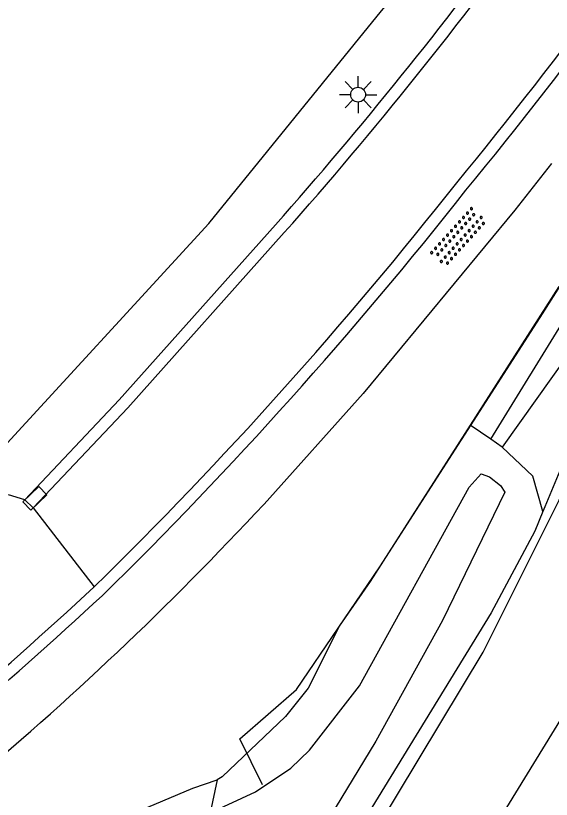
# Model space of a CAD drawing. Extents: x 136000 to 141000, y 400494 to 402006.
# Drawn here: x 138163.38 to 138181.45, y 401340.63 to 401367.04 of the extents above; entities that cross this region are included whole.
import ezdxf

# ---------------------------------------------------------------- set-up
doc = ezdxf.new("R2010")
doc.units = 0
for name, color, linetype in [('gg-afsc-erfafscheiding', 7, 'Continuous'), ('gg-afsc-hekwerk', 7, 'Continuous'), ('gg-aspt-spoorlijn', 7, 'Continuous'), ('gg-knt-BGT kruinlijn', 7, 'Continuous'), ('gg-knt-verharding', 7, 'Continuous'), ('gg-kntw-bovenkant insteek waterloop', 7, 'Continuous'), ('gt-grn-weggrens', 7, 'Continuous'), ('gt-symb-kolk', 7, 'Continuous'), ('gt-symb-lichtmast', 7, 'Continuous'), ('gt-symb-overige verharding', 7, 'Continuous'), ('gx-grn-maaiveld', 7, 'Continuous')]:
    doc.layers.add(name, color=color, linetype=linetype)

# ---------------------------------------------------------------- blocks, each defined once
blk = doc.blocks.new('gt0-KOLK')
at = {"layer": 'gt-symb-kolk'}
blk.add_lwpolyline([(0, 0), (0.375, 0), (0.375, 0.4), (-0.375, 0.4), (-0.375, 0), (0, 0)], dxfattribs=at)
blk = doc.blocks.new('gt0-OVH')
at = {"layer": 'gt-symb-overige verharding'}
for points in [[(-0.972, 0.298), (-0.967, 0.308), (-0.965, 0.319), (-0.966, 0.33), (-0.971, 0.34), (-0.978, 0.348), (-0.988, 0.353), (-0.999, 0.355), (-1.01, 0.354), (-1.02, 0.349), (-1.028, 0.342), (-1.033, 0.332), (-1.035, 0.321), (-1.034, 0.31), (-1.029, 0.3), (-1.022, 0.292), (-1.012, 0.287), (-1.001, 0.285), (-0.99, 0.286), (-0.98, 0.291)], [(-0.772, 0.298), (-0.767, 0.308), (-0.765, 0.319), (-0.766, 0.33), (-0.771, 0.34), (-0.778, 0.348), (-0.788, 0.353), (-0.799, 0.355), (-0.81, 0.354), (-0.82, 0.349), (-0.828, 0.342), (-0.833, 0.332), (-0.835, 0.321), (-0.834, 0.31), (-0.829, 0.3), (-0.822, 0.292), (-0.812, 0.287), (-0.801, 0.285), (-0.79, 0.286), (-0.78, 0.291)], [(-0.572, 0.298), (-0.567, 0.308), (-0.565, 0.319), (-0.566, 0.33), (-0.571, 0.34), (-0.578, 0.348), (-0.588, 0.353), (-0.599, 0.355), (-0.61, 0.354), (-0.62, 0.349), (-0.628, 0.342), (-0.633, 0.332), (-0.635, 0.321), (-0.634, 0.31), (-0.629, 0.3), (-0.622, 0.292), (-0.612, 0.287), (-0.601, 0.285), (-0.59, 0.286), (-0.58, 0.291)], [(-0.372, 0.298), (-0.367, 0.308), (-0.365, 0.319), (-0.366, 0.33), (-0.371, 0.34), (-0.378, 0.348), (-0.388, 0.353), (-0.399, 0.355), (-0.41, 0.354), (-0.42, 0.349), (-0.428, 0.342), (-0.433, 0.332), (-0.435, 0.321), (-0.434, 0.31), (-0.429, 0.3), (-0.422, 0.292), (-0.412, 0.287), (-0.401, 0.285), (-0.39, 0.286), (-0.38, 0.291)], [(-0.172, 0.298), (-0.167, 0.308), (-0.165, 0.319), (-0.166, 0.33), (-0.171, 0.34), (-0.178, 0.348), (-0.188, 0.353), (-0.199, 0.355), (-0.21, 0.354), (-0.22, 0.349), (-0.228, 0.342), (-0.233, 0.332), (-0.235, 0.321), (-0.234, 0.31), (-0.229, 0.3), (-0.222, 0.292), (-0.212, 0.287), (-0.201, 0.285), (-0.19, 0.286), (-0.18, 0.291)], [(0.028, 0.298), (0.033, 0.308), (0.035, 0.319), (0.034, 0.33), (0.029, 0.34), (0.022, 0.348), (0.012, 0.353), (0.001, 0.355), (-0.01, 0.354), (-0.02, 0.349), (-0.028, 0.342), (-0.033, 0.332), (-0.035, 0.321), (-0.034, 0.31), (-0.029, 0.3), (-0.022, 0.292), (-0.012, 0.287), (-0.001, 0.285), (0.01, 0.286), (0.02, 0.291)], [(0.228, 0.298), (0.233, 0.308), (0.235, 0.319), (0.234, 0.33), (0.229, 0.34), (0.222, 0.348), (0.212, 0.353), (0.201, 0.355), (0.19, 0.354), (0.18, 0.349), (0.172, 0.342), (0.167, 0.332), (0.165, 0.321), (0.166, 0.31), (0.171, 0.3), (0.178, 0.292), (0.188, 0.287), (0.199, 0.285), (0.21, 0.286), (0.22, 0.291)], [(0.428, 0.298), (0.433, 0.308), (0.435, 0.319), (0.434, 0.33), (0.429, 0.34), (0.422, 0.348), (0.412, 0.353), (0.401, 0.355), (0.39, 0.354), (0.38, 0.349), (0.372, 0.342), (0.367, 0.332), (0.365, 0.321), (0.366, 0.31), (0.371, 0.3), (0.378, 0.292), (0.388, 0.287), (0.399, 0.285), (0.41, 0.286), (0.42, 0.291)], [(0.628, 0.298), (0.633, 0.308), (0.635, 0.319), (0.634, 0.33), (0.629, 0.34), (0.622, 0.348), (0.612, 0.353), (0.601, 0.355), (0.59, 0.354), (0.58, 0.349), (0.572, 0.342), (0.567, 0.332), (0.565, 0.321), (0.566, 0.31), (0.571, 0.3), (0.578, 0.292), (0.588, 0.287), (0.599, 0.285), (0.61, 0.286), (0.62, 0.291)], [(0.828, 0.298), (0.833, 0.308), (0.835, 0.319), (0.834, 0.33), (0.829, 0.34), (0.822, 0.348), (0.812, 0.353), (0.801, 0.355), (0.79, 0.354), (0.78, 0.349), (0.772, 0.342), (0.767, 0.332), (0.765, 0.321), (0.766, 0.31), (0.771, 0.3), (0.778, 0.292), (0.788, 0.287), (0.799, 0.285), (0.81, 0.286), (0.82, 0.291)], [(1.028, 0.298), (1.033, 0.308), (1.035, 0.319), (1.034, 0.33), (1.029, 0.34), (1.022, 0.348), (1.012, 0.353), (1.001, 0.355), (0.99, 0.354), (0.98, 0.349), (0.972, 0.342), (0.967, 0.332), (0.965, 0.321), (0.966, 0.31), (0.971, 0.3), (0.978, 0.292), (0.988, 0.287), (0.999, 0.285), (1.01, 0.286), (1.02, 0.291)], [(-0.872, 0.106), (-0.867, 0.116), (-0.865, 0.126), (-0.866, 0.137), (-0.871, 0.147), (-0.878, 0.156), (-0.888, 0.161), (-0.899, 0.163), (-0.91, 0.162), (-0.92, 0.157), (-0.928, 0.15), (-0.933, 0.14), (-0.935, 0.129), (-0.934, 0.118), (-0.929, 0.108), (-0.922, 0.1), (-0.912, 0.095), (-0.901, 0.092), (-0.89, 0.094), (-0.88, 0.098)], [(-0.672, 0.106), (-0.667, 0.116), (-0.665, 0.126), (-0.666, 0.137), (-0.671, 0.147), (-0.678, 0.156), (-0.688, 0.161), (-0.699, 0.163), (-0.71, 0.162), (-0.72, 0.157), (-0.728, 0.15), (-0.733, 0.14), (-0.735, 0.129), (-0.734, 0.118), (-0.729, 0.108), (-0.722, 0.1), (-0.712, 0.095), (-0.701, 0.092), (-0.69, 0.094), (-0.68, 0.098)], [(-0.472, 0.106), (-0.467, 0.116), (-0.465, 0.126), (-0.466, 0.137), (-0.471, 0.147), (-0.478, 0.156), (-0.488, 0.161), (-0.499, 0.163), (-0.51, 0.162), (-0.52, 0.157), (-0.528, 0.15), (-0.533, 0.14), (-0.535, 0.129), (-0.534, 0.118), (-0.529, 0.108), (-0.522, 0.1), (-0.512, 0.095), (-0.501, 0.092), (-0.49, 0.094), (-0.48, 0.098)], [(-0.272, 0.106), (-0.267, 0.116), (-0.265, 0.126), (-0.266, 0.137), (-0.271, 0.147), (-0.278, 0.156), (-0.288, 0.161), (-0.299, 0.163), (-0.31, 0.162), (-0.32, 0.157), (-0.328, 0.15), (-0.333, 0.14), (-0.335, 0.129), (-0.334, 0.118), (-0.329, 0.108), (-0.322, 0.1), (-0.312, 0.095), (-0.301, 0.092), (-0.29, 0.094), (-0.28, 0.098)], [(-0.072, 0.106), (-0.067, 0.116), (-0.065, 0.126), (-0.066, 0.137), (-0.071, 0.147), (-0.078, 0.156), (-0.088, 0.161), (-0.099, 0.163), (-0.11, 0.162), (-0.12, 0.157), (-0.128, 0.15), (-0.133, 0.14), (-0.135, 0.129), (-0.134, 0.118), (-0.129, 0.108), (-0.122, 0.1), (-0.112, 0.095), (-0.101, 0.092), (-0.09, 0.094), (-0.08, 0.098)], [(0.128, 0.106), (0.133, 0.116), (0.135, 0.126), (0.134, 0.137), (0.129, 0.147), (0.122, 0.156), (0.112, 0.161), (0.101, 0.163), (0.09, 0.162), (0.08, 0.157), (0.072, 0.15), (0.067, 0.14), (0.065, 0.129), (0.066, 0.118), (0.071, 0.108), (0.078, 0.1), (0.088, 0.095), (0.099, 0.092), (0.11, 0.094), (0.12, 0.098)], [(0.328, 0.106), (0.333, 0.116), (0.335, 0.126), (0.334, 0.137), (0.329, 0.147), (0.322, 0.156), (0.312, 0.161), (0.301, 0.163), (0.29, 0.162), (0.28, 0.157), (0.272, 0.15), (0.267, 0.14), (0.265, 0.129), (0.266, 0.118), (0.271, 0.108), (0.278, 0.1), (0.288, 0.095), (0.299, 0.092), (0.31, 0.094), (0.32, 0.098)], [(0.528, 0.106), (0.533, 0.116), (0.535, 0.126), (0.534, 0.137), (0.529, 0.147), (0.522, 0.156), (0.512, 0.161), (0.501, 0.163), (0.49, 0.162), (0.48, 0.157), (0.472, 0.15), (0.467, 0.14), (0.465, 0.129), (0.466, 0.118), (0.471, 0.108), (0.478, 0.1), (0.488, 0.095), (0.499, 0.092), (0.51, 0.094), (0.52, 0.098)], [(0.728, 0.106), (0.733, 0.116), (0.735, 0.126), (0.734, 0.137), (0.729, 0.147), (0.722, 0.156), (0.712, 0.161), (0.701, 0.163), (0.69, 0.162), (0.68, 0.157), (0.672, 0.15), (0.667, 0.14), (0.665, 0.129), (0.666, 0.118), (0.671, 0.108), (0.678, 0.1), (0.688, 0.095), (0.699, 0.092), (0.71, 0.094), (0.72, 0.098)], [(0.928, 0.106), (0.933, 0.116), (0.935, 0.126), (0.934, 0.137), (0.929, 0.147), (0.922, 0.156), (0.912, 0.161), (0.901, 0.163), (0.89, 0.162), (0.88, 0.157), (0.872, 0.15), (0.867, 0.14), (0.865, 0.129), (0.866, 0.118), (0.871, 0.108), (0.878, 0.1), (0.888, 0.095), (0.899, 0.092), (0.91, 0.094), (0.92, 0.098)], [(-0.972, -0.142), (-0.967, -0.132), (-0.965, -0.121), (-0.966, -0.11), (-0.971, -0.1), (-0.978, -0.092), (-0.988, -0.087), (-0.999, -0.085), (-1.01, -0.086), (-1.02, -0.091), (-1.028, -0.098), (-1.033, -0.108), (-1.035, -0.119), (-1.034, -0.13), (-1.029, -0.14), (-1.022, -0.148), (-1.012, -0.153), (-1.001, -0.155), (-0.99, -0.154), (-0.98, -0.149)], [(-0.772, -0.142), (-0.767, -0.132), (-0.765, -0.121), (-0.766, -0.11), (-0.771, -0.1), (-0.778, -0.092), (-0.788, -0.087), (-0.799, -0.085), (-0.81, -0.086), (-0.82, -0.091), (-0.828, -0.098), (-0.833, -0.108), (-0.835, -0.119), (-0.834, -0.13), (-0.829, -0.14), (-0.822, -0.148), (-0.812, -0.153), (-0.801, -0.155), (-0.79, -0.154), (-0.78, -0.149)], [(-0.572, -0.142), (-0.567, -0.132), (-0.565, -0.121), (-0.566, -0.11), (-0.571, -0.1), (-0.578, -0.092), (-0.588, -0.087), (-0.599, -0.085), (-0.61, -0.086), (-0.62, -0.091), (-0.628, -0.098), (-0.633, -0.108), (-0.635, -0.119), (-0.634, -0.13), (-0.629, -0.14), (-0.622, -0.148), (-0.612, -0.153), (-0.601, -0.155), (-0.59, -0.154), (-0.58, -0.149)], [(-0.372, -0.142), (-0.367, -0.132), (-0.365, -0.121), (-0.366, -0.11), (-0.371, -0.1), (-0.378, -0.092), (-0.388, -0.087), (-0.399, -0.085), (-0.41, -0.086), (-0.42, -0.091), (-0.428, -0.098), (-0.433, -0.108), (-0.435, -0.119), (-0.434, -0.13), (-0.429, -0.14), (-0.422, -0.148), (-0.412, -0.153), (-0.401, -0.155), (-0.39, -0.154), (-0.38, -0.149)], [(-0.172, -0.142), (-0.167, -0.132), (-0.165, -0.121), (-0.166, -0.11), (-0.171, -0.1), (-0.178, -0.092), (-0.188, -0.087), (-0.199, -0.085), (-0.21, -0.086), (-0.22, -0.091), (-0.228, -0.098), (-0.233, -0.108), (-0.235, -0.119), (-0.234, -0.13), (-0.229, -0.14), (-0.222, -0.148), (-0.212, -0.153), (-0.201, -0.155), (-0.19, -0.154), (-0.18, -0.149)], [(0.028, -0.142), (0.033, -0.132), (0.035, -0.121), (0.034, -0.11), (0.029, -0.1), (0.022, -0.092), (0.012, -0.087), (0.001, -0.085), (-0.01, -0.086), (-0.02, -0.091), (-0.028, -0.098), (-0.033, -0.108), (-0.035, -0.119), (-0.034, -0.13), (-0.029, -0.14), (-0.022, -0.148), (-0.012, -0.153), (-0.001, -0.155), (0.01, -0.154), (0.02, -0.149)], [(0.228, -0.142), (0.233, -0.132), (0.235, -0.121), (0.234, -0.11), (0.229, -0.1), (0.222, -0.092), (0.212, -0.087), (0.201, -0.085), (0.19, -0.086), (0.18, -0.091), (0.172, -0.098), (0.167, -0.108), (0.165, -0.119), (0.166, -0.13), (0.171, -0.14), (0.178, -0.148), (0.188, -0.153), (0.199, -0.155), (0.21, -0.154), (0.22, -0.149)], [(0.428, -0.142), (0.433, -0.132), (0.435, -0.121), (0.434, -0.11), (0.429, -0.1), (0.422, -0.092), (0.412, -0.087), (0.401, -0.085), (0.39, -0.086), (0.38, -0.091), (0.372, -0.098), (0.367, -0.108), (0.365, -0.119), (0.366, -0.13), (0.371, -0.14), (0.378, -0.148), (0.388, -0.153), (0.399, -0.155), (0.41, -0.154), (0.42, -0.149)], [(0.628, -0.142), (0.633, -0.132), (0.635, -0.121), (0.634, -0.11), (0.629, -0.1), (0.622, -0.092), (0.612, -0.087), (0.601, -0.085), (0.59, -0.086), (0.58, -0.091), (0.572, -0.098), (0.567, -0.108), (0.565, -0.119), (0.566, -0.13), (0.571, -0.14), (0.578, -0.148), (0.588, -0.153), (0.599, -0.155), (0.61, -0.154), (0.62, -0.149)], [(0.828, -0.142), (0.833, -0.132), (0.835, -0.121), (0.834, -0.11), (0.829, -0.1), (0.822, -0.092), (0.812, -0.087), (0.801, -0.085), (0.79, -0.086), (0.78, -0.091), (0.772, -0.098), (0.767, -0.108), (0.765, -0.119), (0.766, -0.13), (0.771, -0.14), (0.778, -0.148), (0.788, -0.153), (0.799, -0.155), (0.81, -0.154), (0.82, -0.149)], [(1.028, -0.142), (1.033, -0.132), (1.035, -0.121), (1.034, -0.11), (1.029, -0.1), (1.022, -0.092), (1.012, -0.087), (1.001, -0.085), (0.99, -0.086), (0.98, -0.091), (0.972, -0.098), (0.967, -0.108), (0.965, -0.119), (0.966, -0.13), (0.971, -0.14), (0.978, -0.148), (0.988, -0.153), (0.999, -0.155), (1.01, -0.154), (1.02, -0.149)], [(-0.872, -0.334), (-0.867, -0.324), (-0.865, -0.314), (-0.866, -0.303), (-0.871, -0.293), (-0.878, -0.284), (-0.888, -0.279), (-0.899, -0.277), (-0.91, -0.278), (-0.92, -0.283), (-0.928, -0.29), (-0.933, -0.3), (-0.935, -0.311), (-0.934, -0.322), (-0.929, -0.332), (-0.922, -0.34), (-0.912, -0.345), (-0.901, -0.348), (-0.89, -0.346), (-0.88, -0.342)], [(-0.672, -0.334), (-0.667, -0.324), (-0.665, -0.314), (-0.666, -0.303), (-0.671, -0.293), (-0.678, -0.284), (-0.688, -0.279), (-0.699, -0.277), (-0.71, -0.278), (-0.72, -0.283), (-0.728, -0.29), (-0.733, -0.3), (-0.735, -0.311), (-0.734, -0.322), (-0.729, -0.332), (-0.722, -0.34), (-0.712, -0.345), (-0.701, -0.348), (-0.69, -0.346), (-0.68, -0.342)], [(-0.472, -0.334), (-0.467, -0.324), (-0.465, -0.314), (-0.466, -0.303), (-0.471, -0.293), (-0.478, -0.284), (-0.488, -0.279), (-0.499, -0.277), (-0.51, -0.278), (-0.52, -0.283), (-0.528, -0.29), (-0.533, -0.3), (-0.535, -0.311), (-0.534, -0.322), (-0.529, -0.332), (-0.522, -0.34), (-0.512, -0.345), (-0.501, -0.348), (-0.49, -0.346), (-0.48, -0.342)], [(-0.272, -0.334), (-0.267, -0.324), (-0.265, -0.314), (-0.266, -0.303), (-0.271, -0.293), (-0.278, -0.284), (-0.288, -0.279), (-0.299, -0.277), (-0.31, -0.278), (-0.32, -0.283), (-0.328, -0.29), (-0.333, -0.3), (-0.335, -0.311), (-0.334, -0.322), (-0.329, -0.332), (-0.322, -0.34), (-0.312, -0.345), (-0.301, -0.348), (-0.29, -0.346), (-0.28, -0.342)], [(-0.072, -0.334), (-0.067, -0.324), (-0.065, -0.314), (-0.066, -0.303), (-0.071, -0.293), (-0.078, -0.284), (-0.088, -0.279), (-0.099, -0.277), (-0.11, -0.278), (-0.12, -0.283), (-0.128, -0.29), (-0.133, -0.3), (-0.135, -0.311), (-0.134, -0.322), (-0.129, -0.332), (-0.122, -0.34), (-0.112, -0.345), (-0.101, -0.348), (-0.09, -0.346), (-0.08, -0.342)], [(0.128, -0.334), (0.133, -0.324), (0.135, -0.314), (0.134, -0.303), (0.129, -0.293), (0.122, -0.284), (0.112, -0.279), (0.101, -0.277), (0.09, -0.278), (0.08, -0.283), (0.072, -0.29), (0.067, -0.3), (0.065, -0.311), (0.066, -0.322), (0.071, -0.332), (0.078, -0.34), (0.088, -0.345), (0.099, -0.348), (0.11, -0.346), (0.12, -0.342)], [(0.328, -0.334), (0.333, -0.324), (0.335, -0.314), (0.334, -0.303), (0.329, -0.293), (0.322, -0.284), (0.312, -0.279), (0.301, -0.277), (0.29, -0.278), (0.28, -0.283), (0.272, -0.29), (0.267, -0.3), (0.265, -0.311), (0.266, -0.322), (0.271, -0.332), (0.278, -0.34), (0.288, -0.345), (0.299, -0.348), (0.31, -0.346), (0.32, -0.342)], [(0.528, -0.334), (0.533, -0.324), (0.535, -0.314), (0.534, -0.303), (0.529, -0.293), (0.522, -0.284), (0.512, -0.279), (0.501, -0.277), (0.49, -0.278), (0.48, -0.283), (0.472, -0.29), (0.467, -0.3), (0.465, -0.311), (0.466, -0.322), (0.471, -0.332), (0.478, -0.34), (0.488, -0.345), (0.499, -0.348), (0.51, -0.346), (0.52, -0.342)], [(0.728, -0.334), (0.733, -0.324), (0.735, -0.314), (0.734, -0.303), (0.729, -0.293), (0.722, -0.284), (0.712, -0.279), (0.701, -0.277), (0.69, -0.278), (0.68, -0.283), (0.672, -0.29), (0.667, -0.3), (0.665, -0.311), (0.666, -0.322), (0.671, -0.332), (0.678, -0.34), (0.688, -0.345), (0.699, -0.348), (0.71, -0.346), (0.72, -0.342)], [(0.928, -0.334), (0.933, -0.324), (0.935, -0.314), (0.934, -0.303), (0.929, -0.293), (0.922, -0.284), (0.912, -0.279), (0.901, -0.277), (0.89, -0.278), (0.88, -0.283), (0.872, -0.29), (0.867, -0.3), (0.865, -0.311), (0.866, -0.322), (0.871, -0.332), (0.878, -0.34), (0.888, -0.345), (0.899, -0.348), (0.91, -0.346), (0.92, -0.342)]]:
    blk.add_lwpolyline(points, close=True, dxfattribs=at)
blk = doc.blocks.new('gt0-LMAST')
at = {"layer": 'gt-symb-lichtmast'}
for p, q in [((-0.005, 0.246), (-0.005, 0.621)), ((-0.182, 0.173), (-0.447, 0.438)), ((0.172, 0.173), (0.437, 0.438)), ((-0.255, -0.004), (-0.63, -0.004)), ((-0.182, -0.181), (-0.447, -0.446)), ((-0.005, -0.254), (-0.005, -0.629)), ((0.437, -0.446), (0.172, -0.181)), ((0.245, -0.004), (0.62, -0.004))]:
    blk.add_line(p, q, dxfattribs=at)
blk.add_circle((-0.005, -0.004), 0.25, dxfattribs=at)

msp = doc.modelspace()

# ---------------------------------------------------------------- linework, layer by layer
at = {"layer": 'gg-afsc-erfafscheiding'}
msp.add_lwpolyline([(138162.452, 401351.946), (138169.89, 401360.032), (138175.718, 401367.2), (138180.038, 401372.296)], dxfattribs=at)
at = {"layer": 'gg-afsc-hekwerk'}
msp.add_lwpolyline([(138171.705, 401341.119), (138170.935, 401342.661), (138172.849, 401344.33), (138175.666, 401348.46), (138181.07, 401356.865), (138186.419, 401365.295), (138187.713, 401367.393), (138191.354, 401373.614), (138196.129, 401382.716), (138197.274, 401384.949), (138199.653, 401389.264), (138200.981, 401391.407), (138202.334, 401393.466), (138204.761, 401394.141), (138206.776, 401394.616)], dxfattribs=at)
at = {"layer": 'gg-aspt-spoorlijn'}
msp.add_lwpolyline([(137819.846, 400750.938), (138062.157, 401147.541), (138100.83, 401210.678), (138114.264, 401232.935), (138158.845, 401305.732), (138164.736, 401315.516), (138174.582, 401331.413), (138179.421, 401339.498), (138193.591, 401362.624), (138207.481, 401385.587), (138220.271, 401406.269), (138239.357, 401437.436), (138284.927, 401512.145), (138290.283, 401520.639), (138297.135, 401532.17), (138320.01, 401569.446), (138326.566, 401580.361), (138335.606, 401595.038), (138345.167, 401610.783), (138359.282, 401633.654), (138365.192, 401643.489), (138370.866, 401652.586), (138381.675, 401670.369), (138394.776, 401691.565)], dxfattribs=at)
at = {"layer": 'gg-knt-BGT kruinlijn'}
for p, q in [((138181.697, 401357.907), (138178.709, 401353.239)), ((138181.786, 401351.836), (138181.224, 401350.48)), ((138181.224, 401350.48), (138181.163, 401350.332))]:
    msp.add_line(p, q, dxfattribs=at)
msp.add_lwpolyline([(138181.163, 401350.332), (138180.822, 401351.515), (138179.784, 401352.49)], dxfattribs=at)
at = {"layer": 'gg-knt-verharding'}
for p, q in [((138163.683, 401350.725), (138163.142, 401350.891)), ((138163.973, 401350.451), (138163.683, 401350.725))]:
    msp.add_line(p, q, dxfattribs=at)
for points in [[(138181.446, 401362.051), (138180.213, 401360.487), (138175.094, 401354.307), (138171.758, 401350.578)], [(138163.683, 401350.725), (138166.867, 401354.095), (138172.138, 401359.99)], [(138172.44, 401359.728), (138167.161, 401353.824), (138163.973, 401350.451)]]:
    msp.add_lwpolyline(points, dxfattribs=at)
for centre, radius, start, end in [((138062.033, 401457.149), 150.58, 320.51797, 326.89901), ((138062.067, 401457.118), 150.934, 320.52033, 326.90085), ((138067.628, 401452.753), 140.14, 318.40948, 324.05301), ((138067.497, 401452.864), 139.912, 318.40948, 323.79438), ((138065.671, 401450.153), 143.356, 314.43271, 321.75159), ((138065.673, 401450.145), 143.749, 314.43331, 321.75195), ((138092.207, 401424.496), 108.592, 309.68884, 317.10196), ((138020.509, 401506.169), 215.086, 308.9969, 312.57664), ((138020.091, 401506.664), 216.133, 309.00364, 312.57204)]:
    msp.add_arc(centre, radius, start, end, dxfattribs=at)
at = {"layer": 'gg-kntw-bovenkant insteek waterloop'}
for p, q in [((138169.358, 401340.997), (138170.175, 401341.283)), ((138170.175, 401341.283), (138170.179, 401341.284))]:
    msp.add_line(p, q, dxfattribs=at)
msp.add_lwpolyline([(138128.923, 401317.2), (138156.78, 401335.702), (138169.358, 401340.997)], dxfattribs=at)
at = {"layer": 'gt-grn-weggrens'}
msp.add_line((138163.973, 401350.451), (138166.031, 401347.786), dxfattribs=at)
at = {"layer": 'gx-grn-maaiveld'}
for p, q in [((138179.406, 401352.763), (138182.284, 401357.448)), ((138182.867, 401356.819), (138179.784, 401352.49)), ((138179.406, 401352.763), (138178.709, 401353.239)), ((138179.784, 401352.49), (138179.406, 401352.763)), ((138170.179, 401341.284), (138169.936, 401340.17))]:
    msp.add_line(p, q, dxfattribs=at)
for points in [[(138120.696, 401249.584), (138143.247, 401286.683), (138144.242, 401288.5), (138144.805, 401291.048), (138145.578, 401293.008), (138147.893, 401295.844), (138149.768, 401297.716), (138153.197, 401303.104), (138171.868, 401333.505), (138179.147, 401345.582), (138181.712, 401350.708), (138182.552, 401352.608), (138183.978, 401354.62), (138185.908, 401356.362), (138194.836, 401371.431), (138204.276, 401386.85), (138206.466, 401389.778), (138209.512, 401394.43)], [(138178.709, 401353.239), (138175.336, 401347.969), (138174.308, 401346.497), (138173.239, 401344.375), (138172.483, 401343.417), (138170.339, 401341.385), (138170.179, 401341.284)], [(138169.936, 401340.17), (138171.465, 401340.883), (138172.662, 401341.678), (138173.286, 401342.287), (138174.974, 401344.451), (138178.673, 401351.146), (138179.078, 401351.593), (138179.362, 401351.492), (138179.737, 401351.199), (138179.88, 401350.976), (138177.777, 401346.653), (138175.522, 401342.589), (138168.773, 401331.467), (138163.753, 401322.733), (138158.358, 401313.842), (138151.643, 401303.5)], [(138181.163, 401350.332), (138180.887, 401349.666), (138179.415, 401346.914), (138174.452, 401338.811), (138168.003, 401327.68), (138159.088, 401313.015), (138150.253, 401299.469), (138148.668, 401297.448), (138147.39, 401296.045), (138146.96, 401295.573)]]:
    msp.add_lwpolyline(points, dxfattribs=at)

# ---------------------------------------------------------------- block references
at = {"layer": 'gt-symb-kolk', "rotation": 43.622573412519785}
msp.add_blockref('gt0-KOLK', (138164.164, 401350.626), dxfattribs=at)
at = {"layer": 'gt-symb-lichtmast'}
msp.add_blockref('gt0-LMAST', (138174.935, 401364.379), dxfattribs=at)
at = {"layer": 'gt-symb-overige verharding', "rotation": 47.876561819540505}
msp.add_blockref('gt0-OVH', (138178.317, 401359.577), dxfattribs=at)

doc.saveas('drawing.dxf')
